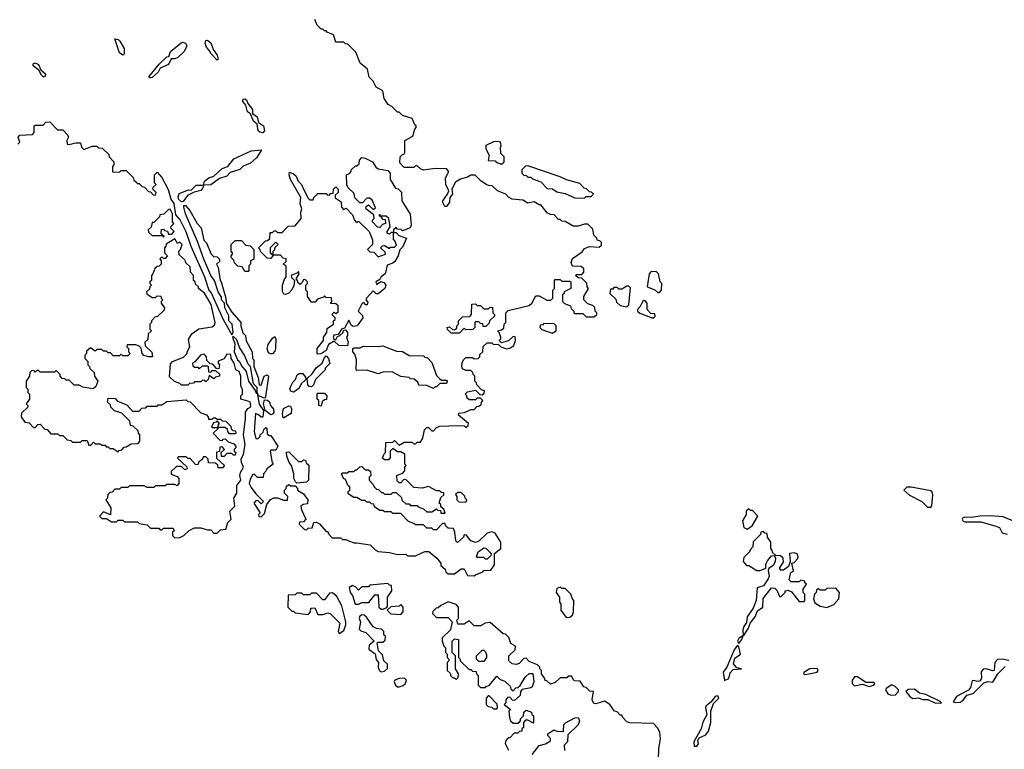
# Model space of a CAD drawing. Extents: x 2386423 to 2568864, y 578392 to 761999.
# Tile 374 of 454: x 2529060 to 2535117, y 689040 to 693528. Entities that reach past the tile are written whole.
import ezdxf

# ---------------------------------------------------------------- set-up
doc = ezdxf.new("R2010")
doc.units = 0

msp = doc.modelspace()

# ---------------------------------------------------------------- linework, layer by layer
at = {"layer": '0CON05XD'}
for points in [[(2531865, 690112.5), (2531908.3, 690131.7), (2531915, 690140), (2531958.3, 690141.7), (2531980, 690175), (2531980, 690245), (2532020, 690275), (2532020, 690315), (2531985, 690370), (2531965, 690377.5), (2531935, 690370), (2531885, 690320), (2531865, 690312.5), (2531835, 690322.5), (2531808.3, 690358.3), (2531795, 690360), (2531790, 690345), (2531753, 690313), (2531743, 690323), (2531737.5, 690375), (2531728.3, 690398.3), (2531695, 690400), (2531681.7, 690411.7), (2531675, 690430), (2531661.7, 690428.3), (2531625, 690390), (2531605, 690390), (2531595, 690400), (2531565, 690400), (2531545, 690420), (2531495, 690420), (2531485, 690430), (2531451.7, 690441.7), (2531405, 690490), (2531355, 690490), (2531345, 690500), (2531305, 690500), (2531295, 690510), (2531275, 690510), (2531241.7, 690531.7), (2531238.3, 690548.3), (2531225, 690550), (2531215, 690560), (2531195, 690560), (2531185, 690570), (2531165, 690570), (2531135, 690590), (2531115, 690590), (2531081.7, 690611.7), (2531080, 690625), (2531090, 690635), (2531090, 690655), (2531081.7, 690661.7), (2531065, 690700), (2531052.5, 690705), (2531040, 690735), (2531045, 690740), (2531075, 690740), (2531085, 690750), (2531115, 690750), (2531125, 690760), (2531135, 690760), (2531151.7, 690778.3), (2531165, 690780), (2531185, 690760), (2531205, 690760), (2531218.3, 690748.3), (2531220, 690725), (2531210, 690715), (2531210, 690695), (2531235, 690670), (2531240, 690655), (2531255, 690640), (2531268.3, 690638.3), (2531285, 690620), (2531295, 690620), (2531305, 690610), (2531345, 690610), (2531355, 690620), (2531375, 690620), (2531408.3, 690588.3), (2531411.7, 690571.7), (2531435, 690550), (2531455, 690550), (2531465, 690540), (2531505, 690540), (2531511.7, 690531.7), (2531545, 690520), (2531565, 690500), (2531595, 690500), (2531625, 690520), (2531631.7, 690511.7), (2531648.3, 690508.3), (2531651.7, 690491.7), (2531678.3, 690491.7), (2531668.3, 690518.3), (2531651.7, 690531.7), (2531650, 690545), (2531640, 690555), (2531651.7, 690588.3), (2531670, 690605), (2531668.3, 690618.3), (2531655, 690620), (2531645, 690630), (2531625, 690630), (2531575, 690657.5), (2531535, 690647.5), (2531485, 690650), (2531435, 690700), (2531421.7, 690698.3), (2531405, 690680), (2531395, 690680), (2531381.7, 690691.7), (2531380, 690725), (2531418.3, 690741.7), (2531430, 690755), (2531430, 690775), (2531437.5, 690785), (2531430, 690795), (2531430, 690855), (2531405, 690870), (2531385, 690870), (2531355, 690890), (2531350, 690885), (2531340, 690875), (2531340, 690835), (2531328.3, 690821.7), (2531305, 690820), (2531291.7, 690831.7), (2531301.7, 690858.3), (2531310, 690865), (2531311.7, 690928.3), (2531355, 690930), (2531365, 690940), (2531395, 690910), (2531425, 690930), (2531475, 690930), (2531485, 690920), (2531495, 690920), (2531505, 690930), (2531525, 690930), (2531540, 690955), (2531550, 691005), (2531565, 691020), (2531575, 691020), (2531595, 691000), (2531605, 691000), (2531625, 691020), (2531645, 691027.5), (2531755, 691032.5), (2531795, 691030), (2531805, 691020), (2531818.3, 691031.7), (2531820, 691045), (2531760, 691095), (2531761.7, 691108.3), (2531797, 691113), (2531835, 691130), (2531855, 691130), (2531871.7, 691148.3), (2531885, 691150), (2531898.3, 691161.7), (2531900, 691175), (2531910, 691185), (2531895, 691200), (2531875, 691200), (2531865, 691190), (2531825, 691190), (2531811.7, 691201.7), (2531810, 691215), (2531800, 691225), (2531815, 691240), (2531865, 691250), (2531891.7, 691221.7), (2531905, 691220), (2531918.3, 691231.7), (2531920, 691245), (2531901.7, 691251.7), (2531871.7, 691281.7), (2531870, 691295), (2531860, 691305), (2531860, 691335), (2531850, 691345), (2531848.3, 691358.3), (2531835, 691370), (2531805, 691370), (2531785, 691380), (2531780, 691395), (2531783, 691417), (2531790, 691435), (2531805, 691450), (2531845, 691450), (2531855, 691442.5), (2531880, 691445), (2531890, 691455), (2531891.7, 691468.3), (2531910, 691485), (2531911.7, 691518.3), (2531935, 691540), (2531965, 691540), (2531973, 691533), (2532005, 691530), (2532020, 691515), (2532055, 691503.3), (2532075, 691507.5), (2532100, 691525), (2532110, 691555), (2532108.3, 691578.3), (2532095, 691580), (2532067, 691553), (2532025, 691540), (2532010, 691555), (2532020, 691565), (2532020, 691575), (2532010, 691605), (2532000, 691615), (2532025, 691620), (2532038.3, 691631.7), (2532040, 691655), (2532050, 691665), (2532050, 691725), (2532065, 691740), (2532195, 691770), (2532210, 691785), (2532235, 691830), (2532255, 691830), (2532303, 691803), (2532327, 691803), (2532340, 691815), (2532340, 691865), (2532350, 691875), (2532350, 691925), (2532355, 691930), (2532385, 691930), (2532395, 691920), (2532445, 691920), (2532450, 691915), (2532450, 691875), (2532410, 691855), (2532410, 691845), (2532400, 691835), (2532400, 691795), (2532411.7, 691781.7), (2532448.3, 691768.3), (2532451.7, 691751.7), (2532470, 691735), (2532470, 691725), (2532475, 691720), (2532525, 691720), (2532545, 691700), (2532595, 691700), (2532610, 691715), (2532610, 691725), (2532600, 691735), (2532598.3, 691758.3), (2532585, 691770), (2532555, 691780), (2532530, 691805), (2532530, 691825), (2532560, 691875), (2532550, 691885), (2532548.3, 691908.3), (2532518.3, 691938.3), (2532495, 691940), (2532480, 691955), (2532485, 691960), (2532518.3, 691961.7), (2532530, 691975), (2532530, 691995), (2532515, 692010), (2532461.7, 692011.7), (2532452.5, 692035), (2532460.7, 692059.3), (2532520, 692100), (2532535, 692120), (2532565, 692132.5), (2532625, 692130), (2532638.3, 692141.7), (2532638.3, 692158.3), (2532628.3, 692168.3), (2532611.7, 692171.7), (2532610, 692185), (2532593, 692203), (2532585, 692240), (2532555, 692270), (2532535, 692270), (2532495, 692257.5), (2532465, 692257.5), (2532415, 692287.5), (2532395, 692290), (2532385, 692300), (2532375, 692300), (2532348.3, 692328.3), (2532325, 692330), (2532305, 692340), (2532265, 692390), (2532255, 692390), (2532225, 692407.5), (2532185, 692400), (2532155, 692417.5), (2532090, 692425), (2532067, 692437), (2532050, 692455), (2532000, 692475), (2531967, 692507), (2531945, 692507.5), (2531930, 692515), (2531897, 692537), (2531863, 692573), (2531835, 692571.2), (2531815, 692559.2), (2531772, 692548), (2531740.7, 692529.3), (2531717.5, 692485), (2531722.5, 692455), (2531706.7, 692435), (2531703.3, 692405), (2531685, 692380), (2531675, 692380), (2531663, 692403), (2531663.3, 692415), (2531692.5, 692455), (2531700, 692475), (2531682, 692515), (2531680, 692555), (2531700, 692595), (2531685, 692610), (2531615, 692612.5), (2531545, 692602.5), (2531525, 692610), (2531505, 692630), (2531495, 692630), (2531485, 692620), (2531425, 692620), (2531398.3, 692648.3), (2531400, 692685), (2531415, 692700), (2531430, 692705), (2531430, 692785), (2531478.3, 692811.7), (2531490, 692855), (2531500, 692865), (2531500, 692875), (2531491.7, 692881.7), (2531475, 692920), (2531415, 692940), (2531395, 692960), (2531385, 692960), (2531350, 692995), (2531327, 693007), (2531303, 693043), (2531295, 693090), (2531253.6, 693113.6), (2531235, 693150), (2531210, 693175), (2531200, 693225), (2531155, 693260), (2531128.3, 693328.3), (2531078.3, 693378.3), (2531065, 693380), (2531055, 693390), (2531005, 693390), (2530990, 693435), (2530951.7, 693451.7), (2530945, 693460), (2530935, 693460), (2530925, 693470), (2530915, 693470), (2530890, 693495), (2530875, 693530)], [(2529695, 693310), (2529674.1, 693324.1), (2529645, 693410), (2529665, 693407.5), (2529676.4, 693396.4), (2529701.7, 693351.7), (2529701.7, 693318.3), (2529695, 693310)], [(2529860.7, 693170.7), (2529855, 693177.5), (2529917.5, 693255), (2529965, 693300), (2529977.5, 693302.5), (2529987, 693333), (2530053.9, 693386.1), (2530065, 693390), (2530083, 693383), (2530087.5, 693365), (2530069.3, 693330.7), (2530033.6, 693296.4), (2530015, 693287.5), (2529992.5, 693287.5), (2529976.4, 693253.6), (2529925, 693230), (2529912.5, 693205), (2529875, 693173.3), (2529860.7, 693170.7)], [(2530275, 693280), (2530235, 693320), (2530230, 693335), (2530209.3, 693359.3), (2530200, 693385), (2530205, 693400), (2530215, 693402.5), (2530236.1, 693386.1), (2530250, 693345), (2530275, 693310), (2530280, 693285), (2530275, 693280)], [(2529215, 693177.5), (2529205, 693177.5), (2529195, 693187.5), (2529178.3, 693218.3), (2529143.3, 693245), (2529143.6, 693256.4), (2529155, 693263.3), (2529175, 693252.5), (2529190, 693220), (2529218.8, 693195), (2529215, 693177.5)], [(2530555, 692832.5), (2530536.4, 692836.4), (2530527.5, 692845), (2530520, 692885), (2530497.5, 692905), (2530480, 692950), (2530461.7, 692961.7), (2530451.7, 693001.7), (2530432.5, 693025), (2530435, 693040), (2530445, 693042.5), (2530456.1, 693036.1), (2530462.5, 693012.5), (2530492.5, 692975), (2530491.7, 692951.7), (2530520.7, 692930.7), (2530530, 692895), (2530560, 692875), (2530566.2, 692843.8), (2530555, 692832.5)], [(2529048.3, 692761.7), (2529060, 692775), (2529050, 692805), (2529061.7, 692818.3), (2529138.3, 692821.7), (2529150, 692835), (2529150, 692875), (2529155, 692880), (2529205, 692880), (2529221.7, 692898.3), (2529245, 692900), (2529291.7, 692851.7), (2529325, 692850), (2529355, 692820), (2529360, 692805), (2529350, 692785), (2529353, 692763), (2529365, 692760), (2529405, 692770), (2529435, 692770), (2529440, 692745), (2529455, 692730), (2529505, 692750), (2529535, 692750), (2529545, 692740), (2529568.3, 692738.3), (2529608.3, 692698.3), (2529610, 692685), (2529640, 692655), (2529640, 692635), (2529630, 692625), (2529631.7, 692591.7), (2529675, 692590), (2529685, 692600), (2529715, 692600), (2529758.3, 692558.3), (2529761.7, 692541.7), (2529778.3, 692528.3), (2529781.7, 692521.7), (2529795, 692520), (2529813, 692503), (2529828.3, 692498.3), (2529851.7, 692471.7), (2529865, 692470), (2529881.7, 692451.7), (2529895, 692450), (2529900, 692465), (2529880, 692485), (2529881.7, 692498.3), (2529900, 692515), (2529890, 692525), (2529890, 692575), (2529905, 692590), (2529935, 692557.5), (2529973.9, 692483.9), (2529990, 692425), (2530007.3, 692397.3), (2530018.3, 692328.3), (2530046.7, 692295), (2530081.2, 692225), (2530113.3, 692135), (2530195.9, 691945.9), (2530223.8, 691863.8), (2530237.7, 691847.7), (2530311.2, 691685), (2530365, 691590), (2530372.5, 691605), (2530366.7, 691655), (2530347.5, 691675), (2530347, 691707), (2530322.5, 691755), (2530320, 691785), (2530302.5, 691805), (2530301.7, 691821.7), (2530280, 691855), (2530257.5, 691925), (2530236.7, 691955), (2530193.3, 692055), (2530154, 692164), (2530080, 692335), (2530070, 692375), (2530070, 692385), (2530080, 692385), (2530107.5, 692355), (2530152.5, 692275), (2530177, 692247), (2530193, 692173), (2530210, 692155), (2530235, 692090), (2530251.7, 692071.7), (2530275, 692070), (2530290, 692055), (2530288.3, 692041.7), (2530270, 692025), (2530280, 692005), (2530292.5, 691925), (2530300, 691915), (2530327.5, 691815), (2530330, 691785), (2530365, 691730), (2530420, 691665), (2530420, 691645), (2530433, 691603), (2530450, 691585), (2530453, 691553), (2530490, 691485), (2530492.5, 691445), (2530500, 691435), (2530500, 691395), (2530527, 691327), (2530532.5, 691282.5), (2530545, 691280), (2530563.6, 691336.4), (2530583, 691343), (2530590, 691335), (2530571.7, 691208.3), (2530565, 691200), (2530530, 691215), (2530525, 691230), (2530520, 691230), (2530520, 691265), (2530498.3, 691288.3), (2530480, 691395), (2530465, 691410), (2530442.5, 691465), (2530411.7, 691511.7), (2530395, 691560), (2530375, 691580), (2530370, 691575), (2530382.5, 691535), (2530380, 691485), (2530400, 691435), (2530412.5, 691425), (2530425, 691400), (2530452.5, 691365), (2530467.5, 691305), (2530508.3, 691248.3), (2530515, 691230), (2530520, 691230), (2530533.6, 691163.6), (2530560, 691125), (2530555, 691082.5), (2530545, 691082.5), (2530528.3, 691098.3), (2530510, 691105), (2530502.5, 690995), (2530513, 690953), (2530525, 690950), (2530540, 690965), (2530540, 690975), (2530558.3, 690991.7), (2530561.7, 691008.3), (2530575, 691020), (2530580, 691015), (2530581.7, 690981.7), (2530595, 690970), (2530605, 690970), (2530647.5, 690905), (2530635, 690880), (2530605, 690880), (2530600, 690875), (2530612.5, 690802.5), (2530620, 690795), (2530580, 690765), (2530577, 690753), (2530560, 690735), (2530558.3, 690711.7), (2530523, 690713), (2530505, 690730), (2530495, 690730), (2530478.3, 690701.7), (2530472.5, 690675), (2530485, 690650), (2530511.7, 690611.7), (2530560, 690565), (2530545, 690550), (2530525, 690570), (2530511.7, 690568.3), (2530500, 690555), (2530540, 690495), (2530530, 690485), (2530531.7, 690471.7), (2530545, 690470), (2530565, 690490), (2530580, 690545), (2530603, 690577), (2530623, 690587), (2530645, 690587.5), (2530683, 690573), (2530708.3, 690571.7), (2530710, 690595), (2530690, 690615), (2530690, 690635), (2530700, 690645), (2530701.7, 690658.3), (2530715, 690670), (2530725, 690660), (2530755, 690660), (2530770, 690645), (2530770, 690635), (2530805, 690612.5), (2530832.5, 690575), (2530830, 690550), (2530803, 690547), (2530790, 690535), (2530793, 690513), (2530820, 690455), (2530805, 690440), (2530781.7, 690438.3), (2530780, 690425), (2530811.7, 690391.7), (2530825, 690390), (2530835, 690400), (2530858.3, 690401.7), (2530870, 690435), (2530886.4, 690436.4), (2530905, 690427.5), (2530945, 690380), (2530955, 690380), (2530960, 690365), (2530981.7, 690341.7), (2531035, 690340), (2531045, 690330), (2531065, 690330), (2531115, 690310), (2531135, 690310), (2531217, 690297), (2531247, 690267), (2531265, 690257.5), (2531335, 690250), (2531385, 690237.5), (2531435, 690240), (2531445, 690230), (2531495, 690230), (2531553, 690257), (2531577, 690257), (2531626.4, 690216.4), (2531650, 690185), (2531651.7, 690171.7), (2531678.3, 690148.3), (2531681.7, 690131.7), (2531695, 690120), (2531735, 690120), (2531775, 690150), (2531795, 690150), (2531815, 690110), (2531855, 690107.5), (2531865, 690112.5)], [(2532025, 692640), (2532040, 692655), (2532040, 692685), (2532020, 692705), (2532017.5, 692745), (2532022.5, 692755), (2532017.5, 692775), (2532005, 692780), (2531975, 692777.1), (2531927.5, 692755), (2531928, 692735), (2531947.5, 692695), (2531941.7, 692661.7), (2531985, 692660), (2531991.7, 692651.7), (2532025, 692640)], [(2530190, 692510), (2530197.5, 692535), (2530223.9, 692556.1), (2530253.6, 692566.4), (2530305, 692613.3), (2530340, 692625), (2530377, 692673), (2530485, 692722.5), (2530548.3, 692728.3), (2530519.3, 692680.7), (2530480, 692645), (2530435, 692627.5), (2530413.6, 692606.4), (2530355, 692587.5), (2530335, 692566.7), (2530289.3, 692550.7), (2530235, 692513.3), (2530190, 692510)], [(2531335, 692210), (2531320, 692215), (2531320, 692225), (2531340, 692255), (2531330, 692305), (2531315, 692320), (2531280, 692320), (2531278.3, 692328.3), (2531271.7, 692328.3), (2531271.7, 692321.7), (2531280, 692320), (2531291.7, 692301.7), (2531308.3, 692298.3), (2531310, 692275), (2531291.7, 692268.3), (2531275, 692250), (2531261.7, 692251.7), (2531230, 692285), (2531230, 692295), (2531240, 692305), (2531238.3, 692328.3), (2531190, 692365), (2531191.7, 692378.3), (2531205, 692390), (2531235, 692360), (2531248.3, 692371.7), (2531228.3, 692418.3), (2531215, 692430), (2531195, 692430), (2531168.3, 692401.7), (2531151.7, 692401.7), (2531121.7, 692431.7), (2531118.3, 692458.3), (2531080, 692495), (2531073, 692513), (2531070, 692575), (2531088.3, 692581.7), (2531100, 692595), (2531100, 692605), (2531125, 692630), (2531135, 692630), (2531148.3, 692641.7), (2531150, 692665), (2531165, 692680), (2531185, 692677.5), (2531230, 692655), (2531250.7, 692620.7), (2531265, 692610), (2531325, 692600), (2531340, 692585), (2531340, 692545), (2531371.7, 692491.7), (2531388.3, 692488.3), (2531408.3, 692468.3), (2531410, 692415), (2531462.5, 692332.5), (2531468.8, 692265), (2531463, 692247), (2531415, 692230), (2531407, 692237), (2531385, 692240), (2531375, 692250), (2531360, 692235), (2531360, 692220), (2531345, 692220), (2531335, 692210)], [(2530895, 691470), (2530890, 691475), (2530890, 691505), (2530930, 691555), (2530930, 691575), (2530950, 691605), (2530951.7, 691628.3), (2530990, 691655), (2530990, 691675), (2531000, 691685), (2531000, 691695), (2530980, 691715), (2530995, 691730), (2531005, 691720), (2531018.3, 691731.7), (2531018.3, 691768.3), (2531005, 691780), (2530971.7, 691781.7), (2530980, 691795), (2530978.3, 691818.3), (2530945, 691820), (2530935, 691830), (2530928.3, 691821.7), (2530891.7, 691808.3), (2530878.3, 691791.7), (2530855, 691790), (2530830, 691825), (2530830, 691855), (2530820, 691865), (2530820, 691895), (2530830, 691905), (2530828.3, 691918.3), (2530818.3, 691928.3), (2530805, 691930), (2530798.3, 691911.7), (2530785, 691900), (2530771.7, 691911.7), (2530770, 691925), (2530760, 691935), (2530780, 691965), (2530775, 691980), (2530768.3, 691971.7), (2530730, 691955), (2530731.7, 691941.7), (2530750, 691925), (2530747, 691893), (2530734, 691866), (2530715, 691846.7), (2530695, 691837.5), (2530685, 691840), (2530677, 691857), (2530677.5, 691895), (2530688.3, 691931.7), (2530700, 691945), (2530700, 692015), (2530680, 692025), (2530698.3, 692041.7), (2530698.3, 692058.3), (2530681.7, 692061.7), (2530665, 692080), (2530620, 692080), (2530620, 692105), (2530630, 692115), (2530631.7, 692128.3), (2530650, 692145), (2530635, 692160), (2530600, 692125), (2530600, 692095), (2530620, 692080), (2530605, 692060), (2530581.7, 692061.7), (2530541.7, 692101.7), (2530540, 692115), (2530530, 692125), (2530571.7, 692168.3), (2530585, 692170), (2530598.3, 692181.7), (2530601.7, 692218.3), (2530615, 692220), (2530625, 692230), (2530635, 692230), (2530645, 692220), (2530675, 692220), (2530711.7, 692258.3), (2530755, 692260), (2530792.5, 692305), (2530790, 692345), (2530796.7, 692365), (2530786.1, 692396.1), (2530790, 692435), (2530726.7, 692545), (2530717.5, 692575), (2530720, 692590), (2530745, 692580), (2530760, 692565), (2530772.5, 692535), (2530794.1, 692514.1), (2530807.5, 692482.5), (2530835, 692430), (2530845, 692420), (2530865, 692420), (2530870, 692435), (2530895, 692460), (2530945, 692460), (2530951.7, 692451.7), (2530965, 692450), (2530971.7, 692458.3), (2530988.3, 692461.7), (2530990, 692485), (2531005, 692500), (2531020, 692485), (2531020, 692465), (2531001.7, 692448.3), (2531001.7, 692431.7), (2531038.3, 692408.3), (2531040, 692375), (2531051.7, 692361.7), (2531068.3, 692368.3), (2531108.3, 692328.3), (2531120, 692295), (2531131.7, 692281.7), (2531145, 692290), (2531210, 692225), (2531230, 692175), (2531230, 692145), (2531200, 692115), (2531215, 692100), (2531238.3, 692098.3), (2531265, 692070), (2531310, 692085), (2531308.3, 692098.3), (2531280, 692125), (2531291.7, 692138.3), (2531305, 692140), (2531335, 692120), (2531341.7, 692128.3), (2531365, 692130), (2531378.3, 692141.7), (2531368.3, 692168.3), (2531360, 692175), (2531360, 692220), (2531375, 692220), (2531391.7, 692201.7), (2531440, 692185), (2531415, 692130), (2531398.3, 692111.7), (2531388.8, 692075), (2531368.8, 692041.2), (2531355, 692030), (2531320.7, 692019.3), (2531307.5, 691965), (2531284.1, 691945.9), (2531275, 691930), (2531250, 691915), (2531255, 691900), (2531282.5, 691917.5), (2531300.7, 691910.7), (2531312.5, 691895), (2531306.7, 691875), (2531265, 691842.5), (2531253, 691843), (2531235, 691860), (2531192.5, 691815), (2531190, 691805), (2531201.7, 691791.7), (2531197.5, 691775), (2531190, 691775), (2531175, 691790), (2531165, 691780), (2531142.5, 691735), (2531168.3, 691708.3), (2531170, 691695), (2531136.7, 691645), (2531111.7, 691641.7), (2531100, 691650), (2531085, 691680), (2531058.3, 691631.7), (2531040, 691625), (2531018.3, 691591.7), (2530991.7, 691588.3), (2530987.5, 691575), (2530993, 691563), (2531005, 691560), (2531015, 691580), (2531030, 691585), (2531050, 691605), (2531051.7, 691618.3), (2531065, 691620), (2531077.5, 691605), (2531077.5, 691585), (2531070, 691575), (2531080, 691545), (2531077.5, 691522.5), (2531023.6, 691523.6), (2530995, 691550), (2530960.7, 691529.3), (2530946.4, 691493.6), (2530915, 691472.5), (2530895, 691470)], [(2532535, 692430), (2532545, 692440), (2532575, 692440), (2532590, 692455), (2532578.3, 692468.3), (2532565, 692470), (2532547, 692487), (2532531.7, 692491.7), (2532505, 692520), (2532423, 692543), (2532385, 692562.5), (2532185, 692630), (2532171.7, 692628.3), (2532150, 692605), (2532150, 692585), (2532161.7, 692571.7), (2532175, 692570), (2532185, 692560), (2532205, 692560), (2532215, 692550), (2532265, 692530), (2532305, 692490), (2532337, 692487), (2532365, 692470), (2532415, 692460), (2532475, 692432.5), (2532535, 692430)], [(2530055, 692407.5), (2530036.2, 692425), (2530033.9, 692436.1), (2530041.7, 692458.3), (2530098.3, 692481.7), (2530115, 692480), (2530145, 692510), (2530190, 692510), (2530187.5, 692495), (2530175, 692477.5), (2530132.5, 692467.5), (2530093, 692447), (2530065, 692410), (2530055, 692407.5)], [(2529945, 692190), (2529948.3, 692198.3), (2529940, 692200), (2529930, 692215), (2529931.7, 692238.3), (2529945, 692240), (2529951.7, 692231.7), (2529968.3, 692228.3), (2529975, 692210), (2529995, 692210), (2530010, 692225), (2529990, 692245), (2529991.7, 692258.3), (2530007.5, 692275), (2530000, 692285), (2530000, 692335), (2529985, 692362.5), (2529975, 692360), (2529947, 692333), (2529921.7, 692328.3), (2529920, 692315), (2529885, 692280), (2529875, 692280), (2529868.3, 692251.7), (2529850, 692235), (2529851.7, 692221.7), (2529875, 692200), (2529940, 692200), (2529945, 692190)], [(2530015, 690340), (2530045, 690342.5), (2530070, 690355), (2530103, 690387), (2530135, 690402.5), (2530175, 690402.5), (2530215, 690390), (2530235, 690390), (2530255, 690370), (2530275, 690370), (2530295, 690390), (2530327.5, 690395), (2530340, 690435), (2530360, 690455), (2530352.5, 690505), (2530382.5, 690535), (2530378, 690585), (2530395.8, 690615), (2530396.8, 690663.2), (2530420, 690695), (2530413.8, 690725), (2530417.7, 690742.3), (2530436.7, 690775), (2530423.6, 690803.6), (2530422.5, 690825), (2530436, 690855), (2530448, 690915), (2530437.5, 690975), (2530450, 691075), (2530448.8, 691115), (2530463.3, 691136.7), (2530480, 691145), (2530482.5, 691155), (2530477, 691177), (2530420, 691195), (2530420, 691215), (2530430, 691225), (2530430, 691255), (2530420, 691275), (2530420, 691335), (2530410, 691365), (2530390, 691375), (2530380, 691415), (2530360, 691445), (2530358.3, 691468.3), (2530335, 691470), (2530318.3, 691441.7), (2530281.7, 691428.3), (2530280, 691415), (2530290, 691405), (2530285, 691380), (2530271.7, 691381.7), (2530248.3, 691408.3), (2530231.7, 691411.7), (2530211.7, 691431.7), (2530210, 691455), (2530195, 691470), (2530175, 691467.5), (2530136.7, 691423.3), (2530122.5, 691415), (2530125, 691400), (2530135, 691390), (2530155, 691390), (2530165, 691380), (2530185, 691400), (2530215, 691400), (2530220, 691395), (2530221.7, 691361.7), (2530235, 691360), (2530245, 691370), (2530265, 691370), (2530288.3, 691348.3), (2530290, 691335), (2530265, 691330), (2530255, 691320), (2530225, 691340), (2530220, 691315), (2530205, 691300), (2530198.3, 691308.3), (2530185, 691310), (2530175, 691300), (2530135, 691300), (2530128.3, 691291.7), (2530105, 691290), (2530095, 691280), (2530055, 691280), (2530045, 691290), (2530011.7, 691301.7), (2529981.7, 691331.7), (2529988.3, 691411.7), (2530000, 691425), (2530067, 691453), (2530090, 691475), (2530090, 691485), (2530107.5, 691515), (2530098.3, 691561.7), (2530120, 691595), (2530163, 691627), (2530245, 691640), (2530258.3, 691651.7), (2530262.5, 691665), (2530237, 691777), (2530196.4, 691846.4), (2530160, 691875), (2530160, 691885), (2530141.7, 691901.7), (2530140, 691915), (2530130, 691925), (2530130, 691955), (2530110, 691975), (2530108.3, 692008.3), (2530081.7, 692031.7), (2530078.3, 692048.3), (2530041.7, 692081.7), (2530040, 692105), (2530050, 692115), (2530060, 692145), (2530045, 692160), (2530031.7, 692151.7), (2530015, 692180), (2529961.7, 692148.3), (2529960, 692135), (2529950, 692125), (2529950, 692095), (2529970, 692075), (2529955, 692060), (2529945, 692060), (2529935, 692070), (2529921.7, 692058.3), (2529930, 692045), (2529930, 692025), (2529918.3, 692011.7), (2529905, 692010), (2529891.7, 691998.3), (2529880, 691965), (2529870, 691955), (2529870, 691925), (2529860, 691915), (2529860, 691905), (2529870, 691895), (2529860, 691885), (2529858.3, 691871.7), (2529840, 691855), (2529841.7, 691841.7), (2529875, 691820), (2529895, 691820), (2529905, 691830), (2529928.3, 691828.3), (2529930, 691815), (2529940, 691805), (2529930, 691795), (2529930, 691785), (2529950, 691755), (2529948.3, 691741.7), (2529908.3, 691701.7), (2529891.7, 691698.3), (2529870, 691675), (2529870, 691665), (2529860, 691655), (2529860, 691625), (2529870, 691615), (2529850, 691595), (2529848.3, 691561.7), (2529830, 691545), (2529831.7, 691521.7), (2529873.6, 691483.6), (2529877.5, 691455), (2529855, 691453.8), (2529822.7, 691462.7), (2529813.3, 691475), (2529807.5, 691507.5), (2529795, 691520), (2529775, 691527.5), (2529721.7, 691528.3), (2529720, 691515), (2529730, 691505), (2529730, 691485), (2529740, 691475), (2529725, 691460), (2529695, 691460), (2529685, 691470), (2529675, 691460), (2529635, 691460), (2529618.3, 691478.3), (2529605, 691480), (2529595, 691490), (2529575, 691490), (2529565, 691500), (2529535, 691500), (2529525, 691490), (2529495, 691510), (2529471.7, 691488.3), (2529470, 691475), (2529460, 691465), (2529460, 691445), (2529480, 691425), (2529480, 691405), (2529490, 691395), (2529491.7, 691381.7), (2529518.3, 691358.3), (2529520, 691335), (2529540, 691305), (2529528.3, 691271.7), (2529511.7, 691258.3), (2529448.3, 691268.3), (2529425, 691280), (2529395, 691280), (2529365, 691310), (2529345, 691310), (2529338.3, 691318.3), (2529321.7, 691321.7), (2529310, 691335), (2529310, 691345), (2529285, 691370), (2529275, 691360), (2529185, 691360), (2529175, 691370), (2529165, 691370), (2529155, 691360), (2529148.3, 691368.3), (2529135, 691370), (2529121.7, 691358.3), (2529120, 691335), (2529100, 691305), (2529100, 691265), (2529110, 691255), (2529110, 691235), (2529120, 691225), (2529120, 691195), (2529100, 691165), (2529110, 691155), (2529110, 691145), (2529071.7, 691108.3), (2529070, 691085), (2529091.7, 691051.7), (2529118.3, 691048.3), (2529145, 691020), (2529155, 691020), (2529171.7, 691038.3), (2529185, 691040), (2529215, 691010), (2529228.3, 691008.3), (2529251.7, 690981.7), (2529295, 690980), (2529305, 690970), (2529325, 690970), (2529353, 690943), (2529375, 690940), (2529385, 690930), (2529435, 690930), (2529445, 690940), (2529475, 690940), (2529485, 690910), (2529498.3, 690911.7), (2529515, 690930), (2529525, 690920), (2529555, 690920), (2529565, 690910), (2529585, 690910), (2529591.7, 690901.7), (2529605, 690900), (2529615, 690890), (2529635, 690890), (2529665, 690870), (2529671.7, 690878.3), (2529688.3, 690881.7), (2529701.7, 690898.3), (2529715, 690900), (2529745, 690920), (2529788.3, 690921.7), (2529800, 690935), (2529800, 690975), (2529790, 690985), (2529788.3, 690998.3), (2529758.3, 691028.3), (2529741.7, 691031.7), (2529738.3, 691058.3), (2529688.3, 691108.3), (2529643, 691123), (2529620, 691145), (2529618.3, 691158.3), (2529600, 691175), (2529605, 691200), (2529648.3, 691198.3), (2529661.7, 691181.7), (2529718.3, 691158.3), (2529755, 691120), (2529795, 691120), (2529811.7, 691138.3), (2529835, 691140), (2529845, 691150), (2529905, 691150), (2529911.7, 691158.3), (2529935, 691160), (2529965, 691180), (2530085, 691190), (2530095, 691180), (2530108.3, 691178.3), (2530175, 691110), (2530208.3, 691098.3), (2530220, 691085), (2530221.7, 691071.7), (2530245, 691070), (2530251.7, 691078.3), (2530265, 691080), (2530275, 691070), (2530295, 691070), (2530305, 691060), (2530328.3, 691058.3), (2530358.3, 691028.3), (2530361.7, 691011.7), (2530371.7, 691001.7), (2530388.3, 690998.3), (2530390, 690985), (2530385, 690980), (2530351.7, 690981.7), (2530340, 690995), (2530338.3, 691008.3), (2530325, 691020), (2530280, 691020), (2530280, 691035), (2530290, 691045), (2530275, 691060), (2530268.3, 691051.7), (2530251.7, 691048.3), (2530245, 691030), (2530240, 691025), (2530245, 691020), (2530280, 691020), (2530278.3, 691011.7), (2530250, 690985), (2530291.7, 690941.7), (2530305, 690940), (2530311.7, 690948.3), (2530325, 690950), (2530341.7, 690931.7), (2530378.3, 690918.3), (2530390, 690905), (2530390, 690895), (2530380, 690885), (2530380, 690875), (2530390, 690865), (2530385, 690850), (2530375, 690850), (2530365, 690860), (2530335, 690860), (2530318.3, 690841.7), (2530301.7, 690841.7), (2530300, 690865), (2530320, 690885), (2530305, 690900), (2530291.7, 690898.3), (2530288.3, 690871.7), (2530271.7, 690868.3), (2530271.7, 690831.7), (2530320, 690785), (2530308.3, 690771.7), (2530281.7, 690771.7), (2530278.3, 690788.3), (2530265, 690800), (2530221.7, 690801.7), (2530220, 690825), (2530205, 690840), (2530191.7, 690838.3), (2530180, 690820), (2530161.7, 690808.3), (2530155, 690790), (2530141.7, 690791.7), (2530108.3, 690828.3), (2530095, 690830), (2530085, 690840), (2530035, 690840), (2530031.7, 690831.7), (2530088.3, 690778.3), (2530090, 690765), (2530075, 690760), (2530055, 690780), (2530025, 690780), (2529991.7, 690748.3), (2529991.7, 690731.7), (2530028.3, 690718.3), (2530040, 690705), (2530040, 690675), (2530028.3, 690661.7), (2530015, 690670), (2529965, 690670), (2529955, 690660), (2529895, 690660), (2529885, 690650), (2529845, 690650), (2529825, 690660), (2529735, 690660), (2529725, 690650), (2529685, 690650), (2529675, 690640), (2529645, 690640), (2529628.3, 690621.7), (2529615, 690620), (2529601.7, 690608.3), (2529600, 690585), (2529590, 690575), (2529620, 690525), (2529618.3, 690481.7), (2529575, 690500), (2529550, 690475), (2529565, 690460), (2529595, 690460), (2529625, 690440), (2529655, 690440), (2529665, 690450), (2529695, 690450), (2529705, 690440), (2529785, 690440), (2529795, 690430), (2529845, 690420), (2529865, 690400), (2529915, 690400), (2529925, 690390), (2529935, 690390), (2529945, 690400), (2530005, 690400), (2530010, 690385), (2530000, 690375), (2530000, 690355), (2530015, 690340)], [(2530465, 691980), (2530445, 691980), (2530428.3, 692008.3), (2530401.7, 692011.7), (2530381.7, 692031.7), (2530378.3, 692048.3), (2530360, 692065), (2530360, 692075), (2530370, 692085), (2530370, 692095), (2530360, 692105), (2530360, 692145), (2530385, 692170), (2530425, 692170), (2530451.7, 692141.7), (2530478.3, 692138.3), (2530500, 692115), (2530500, 692055), (2530480, 692045), (2530480, 692025), (2530470, 692015), (2530470, 691985), (2530465, 691980)], [(2532995, 691850), (2533007.5, 691865), (2533010, 691905), (2533000, 691915), (2532990, 691965), (2532975, 691980), (2532943, 691977), (2532932.5, 691965), (2532920, 691885), (2532967, 691867), (2532985, 691850), (2532995, 691850)], [(2532795, 691762.5), (2532807.5, 691775), (2532818.3, 691878.3), (2532808.3, 691888.3), (2532795, 691890), (2532765, 691870), (2532745, 691870), (2532735, 691880), (2532715, 691880), (2532708.3, 691871.7), (2532695, 691870), (2532690, 691845), (2532728.3, 691808.3), (2532731.7, 691791.7), (2532755, 691770), (2532795, 691762.5)], [(2532955, 691692.5), (2532970, 691705), (2532968.3, 691718.3), (2532941.7, 691721.7), (2532920, 691745), (2532920, 691785), (2532908.3, 691798.3), (2532895, 691800), (2532876.7, 691763.3), (2532860, 691745), (2532860, 691735), (2532875, 691722.5), (2532955, 691692.5)], [(2531765, 691600), (2531715, 691600), (2531691.7, 691621.7), (2531690, 691635), (2531705, 691640), (2531721.7, 691621.7), (2531735, 691620), (2531748.3, 691631.7), (2531750, 691645), (2531760, 691655), (2531760, 691675), (2531785, 691700), (2531828.3, 691701.7), (2531840, 691715), (2531841.7, 691778.3), (2531865, 691780), (2531875, 691770), (2531895, 691770), (2531915, 691750), (2531945, 691750), (2531955, 691760), (2531968.3, 691758.3), (2531970, 691725), (2531980, 691715), (2531980, 691705), (2531950, 691675), (2531948.3, 691661.7), (2531928.3, 691641.7), (2531911.7, 691641.7), (2531908.3, 691658.3), (2531895, 691660), (2531885, 691670), (2531865, 691670), (2531860, 691665), (2531860, 691635), (2531848.3, 691621.7), (2531805, 691620), (2531795, 691630), (2531765, 691600)], [(2532335, 691600), (2532360, 691615), (2532360, 691645), (2532348.3, 691658.3), (2532285, 691660), (2532278.3, 691651.7), (2532261.7, 691648.3), (2532260, 691635), (2532271.7, 691621.7), (2532335, 691600)], [(2530602, 691472), (2530590, 691480), (2530583.3, 691505), (2530589.3, 691530.7), (2530615, 691570), (2530630, 691580), (2530636.7, 691566.7), (2530634, 691505), (2530630, 691490), (2530615, 691473.3), (2530602, 691472)], [(2531605, 691260), (2531565, 691277.5), (2531515, 691280), (2531508.3, 691298.3), (2531487, 691317), (2531465, 691320), (2531455, 691327.5), (2531405, 691332.5), (2531351.7, 691361.7), (2531295, 691360), (2531265, 691350), (2531195, 691372.5), (2531135, 691370), (2531130, 691375), (2531132.5, 691435), (2531121.7, 691471.7), (2531110, 691485), (2531110, 691505), (2531115, 691510), (2531155, 691510), (2531175, 691520), (2531265, 691517.5), (2531295, 691522.5), (2531378.3, 691488.3), (2531415, 691487.5), (2531455, 691462.5), (2531545, 691460), (2531551.7, 691451.7), (2531568.3, 691448.3), (2531595, 691420), (2531625, 691340), (2531641.7, 691321.7), (2531655, 691310), (2531685, 691310), (2531690, 691305), (2531685, 691290), (2531645, 691290), (2531625, 691270), (2531615, 691270), (2531605, 691260)], [(2530855, 691270), (2530841.7, 691271.7), (2530832.5, 691282.5), (2530828.3, 691321.7), (2530859.3, 691350.7), (2530883.6, 691386.4), (2530920, 691415), (2530933, 691447), (2530945, 691460), (2530960, 691445), (2530967, 691413), (2530940, 691385), (2530940, 691375), (2530880, 691315), (2530867, 691283), (2530855, 691270)], [(2530745, 691237.5), (2530730.7, 691240.7), (2530722.5, 691255), (2530727.5, 691275), (2530740.7, 691299.3), (2530757.5, 691315), (2530767, 691343), (2530778.3, 691351.7), (2530801.7, 691351.7), (2530820, 691325), (2530820, 691315), (2530790.7, 691289.3), (2530779.3, 691260.7), (2530755, 691242.5), (2530745, 691237.5)], [(2530605, 691097.5), (2530570, 691125), (2530560, 691165), (2530565, 691190), (2530585, 691187.5), (2530596.7, 691176.7), (2530602.5, 691155), (2530621.7, 691131.7), (2530622.5, 691115), (2530615, 691102.5), (2530605, 691097.5)], [(2530915, 691150), (2530900, 691155), (2530900, 691185), (2530890, 691195), (2530890, 691225), (2530895, 691230), (2530935, 691230), (2530950, 691215), (2530948.3, 691191.7), (2530935, 691190), (2530921.7, 691178.3), (2530915, 691150)], [(2530685, 691080), (2530680, 691080), (2530676.7, 691105), (2530683.3, 691136.7), (2530715, 691152.5), (2530725, 691150), (2530732.5, 691135), (2530730, 691105), (2530685, 691080)], [(2530765, 690677.5), (2530757.5, 690685), (2530747.5, 690705), (2530746.7, 690735), (2530732.5, 690785), (2530717.5, 690805), (2530703, 690843), (2530701.7, 690868.3), (2530715, 690870), (2530775, 690810), (2530795, 690810), (2530805, 690820), (2530818.3, 690818.3), (2530821.7, 690801.7), (2530838.3, 690788.3), (2530837.5, 690695), (2530825, 690682.5), (2530765, 690677.5)], [(2534665, 690530), (2534671.7, 690538.3), (2534677.5, 690605), (2534673.6, 690623.6), (2534665, 690630), (2534545, 690652.5), (2534518.3, 690651.7), (2534500, 690635), (2534533, 690603), (2534610, 690565), (2534645, 690530), (2534665, 690530)], [(2531805, 690560), (2531810, 690575), (2531800, 690585), (2531798.3, 690598.3), (2531775, 690620), (2531755, 690620), (2531741.7, 690608.3), (2531750, 690595), (2531750, 690575), (2531761.7, 690561.7), (2531805, 690560)], [(2533535, 690393.8), (2533565.6, 690414.4), (2533600, 690475), (2533568.3, 690508.3), (2533555, 690510), (2533545, 690520), (2533530, 690505), (2533530, 690485), (2533507.5, 690445), (2533513.9, 690403.9), (2533535, 690393.8)], [(2535185, 690440), (2535109.8, 690469.8), (2535035, 690475.4), (2534965.9, 690474.1), (2534915, 690465.7), (2534875, 690468.8), (2534862.5, 690465), (2534857.5, 690455), (2534865, 690442.5), (2534875, 690440), (2534975, 690440), (2535065, 690413.3), (2535087.5, 690405), (2535105, 690372.5), (2535135, 690363.3)], [(2533485, 689690), (2533503.3, 689715), (2533510, 689740), (2533515, 689740), (2533543.8, 689785), (2533554.1, 689815.9), (2533583.8, 689855), (2533599.1, 689890.9), (2533631.2, 689915), (2533633.1, 689966.9), (2533685, 690034.2), (2533705, 690030.8), (2533718.3, 690018.3), (2533735, 689980), (2533745, 689980), (2533770, 690005), (2533770, 690015), (2533785, 690020), (2533808.3, 690008.3), (2533855, 689950), (2533885, 689950), (2533890, 689955), (2533890, 689995), (2533880, 690005), (2533880, 690025), (2533900, 690055), (2533890, 690065), (2533890, 690075), (2533865, 690080), (2533855, 690070), (2533805, 690070), (2533793.3, 690083.3), (2533803, 690127), (2533820, 690135), (2533810, 690185), (2533825, 690190), (2533847, 690213), (2533850, 690225), (2533843.3, 690243.3), (2533825, 690249.2), (2533796.2, 690243.8), (2533800, 690195), (2533790, 690165), (2533757.9, 690142.1), (2533741.7, 690141.7), (2533734.4, 690155), (2533759.7, 690190.3), (2533756.7, 690216.7), (2533739.7, 690229.7), (2533712.5, 690232.5), (2533691.7, 690251.7), (2533690, 690265), (2533680, 690275), (2533680, 690315), (2533660, 690345), (2533658.3, 690368.3), (2533645, 690370), (2533635, 690380), (2533620, 690375), (2533618.3, 690361.7), (2533573, 690317), (2533570, 690285), (2533553, 690267), (2533550, 690255), (2533515, 690220), (2533510, 690195), (2533531.7, 690171.7), (2533545, 690170), (2533595, 690140), (2533615, 690140), (2533650, 690155), (2533650.7, 690179.3), (2533660.8, 690199.2), (2533685, 690230), (2533701.7, 690231.7), (2533708.8, 690218.8), (2533707.6, 690192.4), (2533695, 690170), (2533667.7, 690152.3), (2533665, 690140), (2533670.4, 690105), (2533665, 690089.2), (2533635, 690045.8), (2533596.4, 690033.6), (2533590, 689955), (2533572.4, 689907.6), (2533535.9, 689854.1), (2533530.5, 689819.5), (2533514, 689795), (2533508.8, 689775), (2533510, 689740), (2533485, 689722.5), (2533476.7, 689705), (2533485, 689690)], [(2531935, 690210), (2531925, 690210), (2531915, 690220), (2531875, 690220), (2531870, 690225), (2531880, 690255), (2531915, 690280), (2531928.3, 690278.3), (2531960, 690245), (2531958.3, 690231.7), (2531935, 690210)], [(2531295, 689902.5), (2531318.3, 689911.7), (2531321.7, 689918.3), (2531322.5, 689975), (2531350, 690015), (2531348.3, 690048.3), (2531335, 690050), (2531325, 690060), (2531215, 690050), (2531205, 690040), (2531165, 690040), (2531145, 690020), (2531128.3, 690038.3), (2531107, 690047), (2531087.5, 690035), (2531093.3, 690005), (2531107, 689987), (2531123.9, 689933.9), (2531145, 689932.5), (2531165, 689942.5), (2531207, 689943), (2531245, 689990), (2531265, 689990), (2531270, 689915), (2531283, 689903), (2531295, 689902.5)], [(2532421.7, 689851.7), (2532445, 689852.5), (2532460, 689865), (2532467.5, 689885), (2532470, 689955), (2532460, 689965), (2532450, 689995), (2532415, 690030), (2532395, 690030), (2532385, 690037.5), (2532365, 690030), (2532360, 690005), (2532380, 689975), (2532380, 689945), (2532390, 689935), (2532390, 689895), (2532421.7, 689851.7)], [(2531025, 689752.5), (2531055, 689770), (2531066.7, 689805), (2531066.7, 689825), (2531041.7, 689921.7), (2531010, 689980), (2530985, 690002.5), (2530965, 690000), (2530935, 689960), (2530925, 689960), (2530885, 690000), (2530855, 690000), (2530845, 689990), (2530805, 689990), (2530795, 690000), (2530765, 690000), (2530755, 689990), (2530711.7, 689988.3), (2530710, 689915), (2530735, 689890), (2530745, 689890), (2530755, 689880), (2530835, 689870), (2530850, 689885), (2530851.7, 689908.3), (2530875, 689910), (2530895, 689870), (2530925, 689870), (2530955, 689880), (2530970, 689875), (2531030, 689815), (2531020, 689765), (2531025, 689752.5)], [(2534025, 689912.5), (2534068.3, 689931.7), (2534100, 689965), (2534102.5, 690005), (2534081.7, 690031.7), (2534025, 690030), (2534015, 690020), (2533985, 690020), (2533975, 690030), (2533961.7, 690018.3), (2533960, 690005), (2533950, 689995), (2533942.5, 689965), (2533951.7, 689941.7), (2533985, 689920), (2534025, 689912.5)], [(2531405, 689870), (2531420, 689885), (2531420, 689915), (2531405, 689930), (2531395, 689920), (2531343, 689917), (2531320, 689895), (2531343, 689873), (2531405, 689870)], [(2532990, 688975), (2532992.5, 689045), (2533002.5, 689105), (2532997.5, 689145), (2532983, 689173), (2532958.3, 689198.3), (2532813, 689203), (2532795, 689210), (2532770, 689235), (2532765, 689250), (2532755, 689250), (2532735, 689270), (2532720, 689275), (2532690, 689315), (2532657, 689337), (2532605, 689320), (2532591.7, 689321.7), (2532582.5, 689345), (2532590, 689395), (2532568.3, 689398.3), (2532545, 689420), (2532530, 689425), (2532508.3, 689458.3), (2532471.7, 689461.7), (2532455, 689490), (2532435, 689490), (2532425, 689480), (2532385, 689480), (2532355, 689450), (2532325, 689440), (2532305, 689460), (2532290, 689465), (2532290, 689475), (2532270, 689505), (2532270, 689525), (2532260, 689535), (2532260, 689545), (2532245, 689560), (2532195, 689580), (2532175, 689600), (2532161.7, 689598.3), (2532131.7, 689568.3), (2532115, 689562.5), (2532090, 689565), (2532070, 689585), (2532070, 689615), (2532108.3, 689651.7), (2532110, 689675), (2532081.7, 689691.7), (2532068.3, 689728.3), (2532048.3, 689748.3), (2532035, 689750), (2531955, 689820), (2531923, 689817), (2531895, 689800), (2531855, 689800), (2531825, 689830), (2531795, 689810), (2531755, 689810), (2531750, 689835), (2531760, 689845), (2531760, 689915), (2531745, 689930), (2531695, 689947.5), (2531650, 689925), (2531635, 689910), (2531621.7, 689908.3), (2531601.7, 689888.3), (2531600, 689875), (2531625, 689850), (2531695, 689850), (2531720, 689825), (2531710, 689775), (2531660, 689725), (2531660, 689705), (2531670, 689675), (2531680, 689665), (2531680, 689635), (2531690, 689625), (2531690, 689605), (2531700, 689595), (2531700, 689585), (2531690, 689575), (2531690, 689525), (2531708.3, 689508.3), (2531710, 689495), (2531725, 689480), (2531735, 689480), (2531745, 689470), (2531758.3, 689481.7), (2531760, 689505), (2531740, 689535), (2531740, 689615), (2531720, 689635), (2531720, 689705), (2531735, 689720), (2531760, 689715), (2531760, 689605), (2531770, 689595), (2531770, 689585), (2531825, 689530), (2531835, 689530), (2531845, 689520), (2531868.3, 689518.3), (2531870, 689505), (2531880, 689495), (2531880, 689435), (2531895, 689420), (2531925, 689420), (2531931.7, 689428.3), (2531948.3, 689431.7), (2531995, 689490), (2532015, 689470), (2532045, 689460), (2532078.3, 689428.3), (2532081.7, 689411.7), (2532095, 689400), (2532111.7, 689418.3), (2532125, 689420), (2532138.3, 689431.7), (2532172.5, 689485), (2532193.6, 689506.4), (2532217, 689507), (2532223.3, 689455), (2532212.5, 689425), (2532205, 689417.5), (2532151.7, 689408.3), (2532140, 689395), (2532138.3, 689371.7), (2532105, 689340), (2532091.7, 689341.7), (2532075, 689360), (2532061.7, 689358.3), (2532050, 689345), (2532050, 689325), (2532040, 689315), (2532080, 689285), (2532070, 689275), (2532072.5, 689235), (2532080, 689215), (2532095, 689200), (2532128.3, 689201.7), (2532140, 689215), (2532141.7, 689228.3), (2532160, 689245), (2532161.7, 689268.3), (2532175, 689280), (2532208.3, 689268.3), (2532210, 689255), (2532220, 689245), (2532220, 689200), (2532185, 689220), (2532171.7, 689218.3), (2532160, 689205), (2532160, 689175), (2532150, 689165), (2532148.3, 689151.7), (2532135, 689150), (2532125, 689140), (2532101.7, 689138.3), (2532075, 689110), (2532065, 689110), (2532050, 689095), (2532047.5, 689075), (2532067.5, 689035)], [(2531285, 689517.5), (2531305, 689521.5), (2531322.2, 689537.8), (2531323.6, 689563.6), (2531300, 689585), (2531291.8, 689621.8), (2531266.7, 689645), (2531260, 689695), (2531265, 689700), (2531295, 689700), (2531308.3, 689711.7), (2531310, 689735), (2531300, 689745), (2531300, 689765), (2531285, 689780), (2531255, 689782.5), (2531233.9, 689793.9), (2531193, 689853), (2531180, 689865), (2531165, 689867.5), (2531151.7, 689858.3), (2531147.5, 689845), (2531156.7, 689825), (2531149.3, 689779.3), (2531159.3, 689769.3), (2531188.8, 689758.8), (2531240, 689705), (2531210.2, 689679.8), (2531207, 689657), (2531247.1, 689627.1), (2531253.4, 689593.4), (2531267.5, 689575), (2531266, 689545), (2531272.5, 689522.5), (2531285, 689517.5)], [(2533395, 689463.8), (2533422.5, 689475), (2533430.5, 689509.5), (2533449.3, 689530.7), (2533500, 689535), (2533471.7, 689541.7), (2533451.2, 689565), (2533460, 689600), (2533493.8, 689626.2), (2533485, 689670), (2533475, 689680), (2533455, 689652.5), (2533410, 689545), (2533386.7, 689515), (2533395, 689463.8)], [(2531915, 689580), (2531885, 689580), (2531870, 689595), (2531870, 689615), (2531905, 689650), (2531915, 689650), (2531925, 689640), (2531931.7, 689621.7), (2531932.5, 689605), (2531915, 689580)], [(2535145, 689585.4), (2535105, 689594.3), (2535075, 689593.3), (2535058.8, 689575), (2535055.7, 689524.3), (2535045, 689522.2), (2535005, 689535.6), (2534986.8, 689533.2), (2534974.4, 689515.6), (2534976.7, 689475), (2534968.9, 689461.1), (2534955, 689456.7), (2534925, 689464.2), (2534919.4, 689460.6), (2534910, 689420), (2534896.9, 689403.1), (2534823.3, 689365), (2534803, 689333), (2534817, 689327)], [(2533890.7, 689500.7), (2533915, 689503.3), (2533965.8, 689514.2), (2533972.5, 689525), (2533965, 689536.7), (2533920, 689535), (2533883, 689513), (2533882.5, 689505), (2533890.7, 689500.7)], [(2534817, 689327), (2534845, 689330), (2534865, 689343.3), (2534887.1, 689372.9), (2534925.8, 689384.2), (2534990.3, 689449.7), (2535015, 689458.1), (2535046.4, 689453.6), (2535078, 689505), (2535121.5, 689548.5)], [(2531395, 689423.8), (2531418.3, 689431.7), (2531432.5, 689445), (2531440, 689465), (2531427, 689477), (2531393.6, 689476.4), (2531367.5, 689465), (2531363.8, 689455), (2531371.2, 689435), (2531385, 689423.8), (2531395, 689423.8)], [(2534285.9, 689425.9), (2534315, 689434.3), (2534320, 689445), (2534315, 689450), (2534265, 689451.2), (2534215, 689486.2), (2534195, 689486.2), (2534181.9, 689465), (2534180.8, 689445), (2534195, 689431.2), (2534245, 689441.1), (2534285.9, 689425.9)], [(2534445, 689374), (2534466, 689395), (2534466, 689405), (2534445.6, 689425.6), (2534425, 689436.2), (2534391.2, 689415), (2534386, 689405), (2534400.9, 689380.9), (2534415, 689374.2), (2534445, 689374)], [(2534725, 689323.8), (2534730, 689325), (2534722.5, 689335), (2534635, 689376.2), (2534595, 689386), (2534565, 689410), (2534525, 689407.1), (2534511.2, 689395), (2534535, 689364), (2534555, 689352), (2534587.3, 689357.3), (2534615, 689346), (2534645.8, 689345.8), (2534690, 689325), (2534725, 689323.8)], [(2531995, 689290), (2532000, 689295), (2531998.3, 689318.3), (2531948.3, 689368.3), (2531941.7, 689368.3), (2531930, 689355), (2531930, 689315), (2531943, 689303), (2531965, 689300), (2531975, 689290), (2531995, 689290)], [(2533225, 689060), (2533236.4, 689073.6), (2533231.2, 689095), (2533239.2, 689110.8), (2533280.7, 689129.3), (2533297.7, 689152.3), (2533311.2, 689205), (2533311.9, 689275), (2533327.8, 689322.2), (2533360, 689355), (2533355, 689368.8), (2533338.8, 689365), (2533310.8, 689329.2), (2533282, 689305), (2533278, 689295), (2533288.1, 689251.9), (2533263.5, 689206.5), (2533251.9, 689165), (2533208, 689085), (2533210, 689060), (2533225, 689060)], [(2532212.9, 689007.1), (2532255, 689062.5), (2532295, 689073.8), (2532325, 689092.5), (2532326.4, 689106.4), (2532310, 689125), (2532310, 689135), (2532345, 689160), (2532365, 689152.5), (2532405, 689150), (2532407.5, 689192.5), (2532417, 689203), (2532475, 689234.4), (2532495, 689236), (2532504.4, 689215), (2532495, 689190), (2532431.7, 689128.3), (2532430, 689085), (2532410, 689065), (2532411.7, 689031.7)]]:
    msp.add_lwpolyline(points, dxfattribs=at)

doc.saveas('drawing.dxf')
